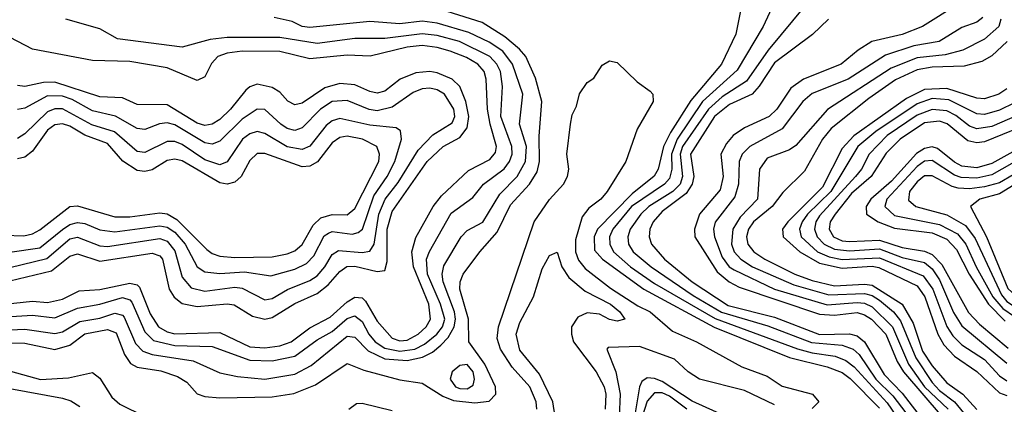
# Model space of a CAD drawing. Header units: inches. Extents: x 501365 to 657855, y 482276 to 547543.
# Tile 710 of 957: x 597236 to 599863, y 522723 to 523749. Entities that reach past the tile are written whole.
import ezdxf

# ---------------------------------------------------------------- set-up
doc = ezdxf.new("R2010")
doc.units = ezdxf.units.IN
doc.header["$MEASUREMENT"] = 0
doc.layers.add('A5592', color=7, linetype='Continuous')

msp = doc.modelspace()

# ---------------------------------------------------------------- linework, layer by layer
at = {"layer": 'A5592', "color": 5}
for points, elevation in [([(599162.9, 523790), (599146.4, 523710), (599108.2, 523630), (599026.8, 523533.2), (598972, 523448), (598953.4, 523410), (598939.4, 523350), (598928.5, 523331.5), (598870, 523284.6), (598777.6, 523190), (598769.1, 523170), (598770, 523134.4), (598791.2, 523110), (598901.4, 523030), (599088.5, 522928.5), (599290, 522848.2), (599390, 522822.7), (599430, 522807.8), (599452.1, 522792.1), (599530, 522712.5)], 2320), ([(599248.2, 523791.8), (599219.7, 523730), (599150, 523613.6), (599057.4, 523530), (598990.2, 523429.8), (598975, 523390), (598975.9, 523350), (598970, 523325.4), (598956.6, 523310), (598868.7, 523250), (598818.5, 523190), (598810, 523170), (598810.8, 523150), (598820.4, 523130), (598865.3, 523090), (598930, 523045.4), (599091.4, 522951.4), (599310.8, 522870.8), (599350, 522860), (599411.3, 522851.4), (599440.2, 522840.2), (599462.5, 522822.5), (599550, 522727), (599610, 522639.4)], 2340), ([(599332.7, 523787.3), (599232.8, 523667.2), (599174.9, 523585.1), (599110, 523542.7), (599073.6, 523510), (599004.6, 523410), (598998.6, 523390), (599004.5, 523330), (598998.1, 523310), (598978.2, 523290), (598914.2, 523250), (598893.4, 523230), (598864.7, 523190), (598858.7, 523170), (598860.3, 523150), (598873.1, 523130), (598921.2, 523090), (599032.8, 523012.8), (599108.3, 522968.4), (599232.1, 522932.1), (599348.2, 522888.2), (599430, 522880.6), (599459.7, 522870), (599475.6, 522855.6), (599520.3, 522790), (599565.5, 522745.5), (599626.1, 522666.1)], 2360), ([(599739.6, 523790), (599644.5, 523730), (599590, 523708.9), (599509.9, 523690.1), (599472.8, 523667.2), (599427.7, 523630), (599326.8, 523590), (599293.8, 523566.2), (599255.8, 523510), (599235.7, 523490), (599170, 523460.6), (599139.9, 523440.1), (599121.4, 523418.6), (599107, 523390), (599113, 523330), (599105.3, 523294.7), (599050, 523230), (599036.2, 523190), (599037.6, 523170), (599096.6, 523076.6), (599128.6, 523050), (599155.6, 523035.6), (599370, 522963.5), (599410, 522961), (599470, 522967.8), (599490, 522962), (599509, 522950), (599546.5, 522910), (599577, 522837), (599594, 522810), (599697.1, 522690)], 2420), ([(597146.5, 522886.5), (597250, 522886.4), (597330, 522869.4), (597370, 522880.7), (597410, 522910.8), (597470, 522922.1), (597493.9, 522913.9), (597515.8, 522855.8), (597531.7, 522831.7), (597550, 522821.7), (597612.4, 522812.4), (597656.9, 522796.9), (597681.7, 522781.7), (597710, 522751.2), (597730, 522743.9), (597770, 522740.6), (597910, 522743), (597967.9, 522752.1), (598025.3, 522774.7), (598110, 522832.1), (598154.4, 522814.4), (598250, 522788.3), (598310, 522779.5), (598364.6, 522744.6), (598393.4, 522733.4), (598450, 522726.9), (598488.5, 522731.5), (598506.2, 522750), (598505.7, 522770), (598477.2, 522830), (598434.3, 522890), (598433.2, 522950), (598410.8, 523030), (598410.9, 523050), (598419.4, 523070), (598463.5, 523130), (598510, 523181.7), (598545.4, 523254.6), (598596.3, 523310), (598616.7, 523343.3), (598622.6, 523370), (598621.7, 523438.2), (598628.8, 523530), (598612.3, 523592.3), (598586, 523650), (598569.5, 523670), (598530, 523702.9), (598470, 523741.1), (598376.2, 523770)], 2320), ([(597170, 522919.9), (597250, 522923.2), (597330, 522912.1), (597350, 522916.6), (597396.2, 522943.8), (597450, 522952.4), (597490, 522966.4), (597510, 522961.1), (597514.9, 522954.9), (597545.1, 522885.1), (597564.5, 522864.5), (597590, 522856), (597699.2, 522839.2), (597770, 522807.3), (597816.9, 522796.9), (597890.1, 522790.1), (597970, 522803.5), (598013.5, 522826.5), (598110, 522904.9), (598130, 522901.6), (598165.8, 522865.8), (598210, 522844.4), (598270, 522840.1), (598311.2, 522848.8), (598337.7, 522862.3), (598359.6, 522880.4), (598379, 522901), (598395.3, 522930), (598398.7, 522950), (598395.9, 522970), (598366.1, 523050), (598363.4, 523070), (598368, 523092), (598414.1, 523170), (598430, 523186.6), (598471.5, 523208.5), (598517, 523283), (598563.6, 523330), (598585.2, 523370), (598588.4, 523410), (598569.4, 523470), (598578.2, 523550), (598551, 523630), (598524.7, 523664.7), (598488.6, 523688.6), (598434.2, 523714.2), (598350, 523739), (598310, 523744.6), (598250, 523737.3), (598170, 523743.4), (598010, 523727.4), (597989.8, 523730), (597963.4, 523743.4), (597914.7, 523754.7)], 2340), ([(597170, 522954.3), (597270, 522960.3), (597330, 522953.4), (597390, 522979.4), (597450, 522989.8), (597510, 523008.2), (597530, 523001.2), (597534.9, 522994.9), (597570, 522916.5), (597593, 522893.1), (597650, 522879.9), (597750, 522877.2), (597850, 522840.8), (597910, 522838.5), (597970, 522851.1), (598030, 522894.6), (598070, 522917.5), (598110, 522951.8), (598130, 522958.8), (598150, 522944), (598167.8, 522910), (598184.7, 522890), (598210, 522872.8), (598250, 522864.5), (598290, 522870.2), (598316.4, 522883.6), (598349.3, 522910), (598364.1, 522930), (598370, 522950), (598359.1, 522990), (598323.9, 523070), (598321.3, 523110), (598329.2, 523130.7), (598387.5, 523232.5), (598445.2, 523274.8), (598473.7, 523310), (598529, 523351), (598542.9, 523370), (598549.6, 523390), (598548.8, 523410), (598519.4, 523490), (598524, 523570), (598519.2, 523610), (598509.5, 523630), (598490, 523650), (598409.4, 523690), (598350, 523706.8), (598310, 523711.2), (598210, 523698), (598130, 523698), (598030, 523685), (597930, 523700.8), (597790, 523700.9), (597744.2, 523695.8), (597670, 523675), (597497.4, 523697.4), (597450, 523723.9), (597359.6, 523750)], 2360), ([(599393.6, 523750), (599351, 523709), (599250, 523633.4), (599208.9, 523571.1), (599190, 523550), (599130, 523522.1), (599090, 523490.2), (599025.3, 523390), (599034.2, 523330), (599030.6, 523310), (599014.5, 523285.5), (598950, 523237.5), (598926.3, 523210), (598917.4, 523190), (598915.2, 523170), (598921.8, 523150), (598956.3, 523110), (599030, 523049.8), (599126.1, 522986.1), (599250, 522955.3), (599369.5, 522909.5), (599450, 522910.6), (599470, 522905.3), (599490, 522890), (599542.2, 522802.2), (599590, 522752.7), (599650, 522675.6)], 2380), ([(599805.9, 523754.1), (599790, 523741.7), (599750, 523727.9), (599689.4, 523690.6), (599621.3, 523678.7), (599545.6, 523654.4), (599446.5, 523590), (599350, 523551.5), (599325.7, 523530), (599270, 523457.7), (599184.2, 523410), (599163.7, 523390), (599156, 523370), (599153.5, 523310), (599144.1, 523275.9), (599091.5, 523208.5), (599087.5, 523190), (599089.8, 523170), (599110, 523115.5), (599129.1, 523090), (599141.8, 523081.8), (599249.9, 523029.9), (599390, 522988.2), (599470, 522994.6), (599490, 522992.4), (599510, 522982.9), (599564.8, 522930), (599607.6, 522830), (599649.7, 522770), (599712.7, 522710)], 2440), ([(599853.2, 523750), (599848.5, 523730), (599810, 523696.6), (599752.3, 523667.7), (599705.5, 523654.5), (599630, 523646.9), (599560.8, 523619.2), (599391.3, 523508.7), (599307, 523413), (599290, 523401.3), (599230, 523378.9), (599210, 523349.7), (599204.3, 523270), (599158.2, 523221.8), (599139.1, 523190), (599134.8, 523150), (599141.9, 523130), (599160.2, 523110), (599191.4, 523090), (599301.3, 523041.3), (599395.2, 523015.2), (599490, 523018.6), (599510, 523013.2), (599530, 523000.7), (599567, 522970), (599585.9, 522945.9), (599626.5, 522846.5), (599670, 522781.4), (599690, 522760.2), (599730.3, 522730), (599770, 522680.7)], 2460), ([(597170, 522987.1), (597270, 522998.3), (597310, 522994.2), (597350, 523002.9), (597394.8, 523025.2), (597450, 523028.7), (597530, 523046.4), (597550, 523041.4), (597555.4, 523035.4), (597583.9, 522964), (597606.3, 522930), (597630, 522916), (597650, 522911), (597770, 522914.6), (597850, 522876.4), (597890, 522873.9), (597930, 522878.9), (597960.5, 522890), (598010, 522926.5), (598064.4, 522955.6), (598110, 522996.6), (598130, 523008.5), (598150, 523006.5), (598158.4, 522998.4), (598190, 522945.1), (598230, 522899.4), (598250, 522892), (598270, 522894.2), (598299.6, 522910), (598320.6, 522930), (598332.3, 522950), (598327.4, 522990), (598286.4, 523090), (598282.5, 523130), (598292.6, 523167.4), (598339.1, 523250), (598361.2, 523278.8), (598433.2, 523346.8), (598490, 523375.5), (598505.7, 523394.3), (598508.6, 523410), (598490.9, 523470), (598484.5, 523510), (598480.6, 523590), (598475.5, 523610), (598458.6, 523630), (598427.9, 523647.9), (598384.6, 523664.6), (598350, 523674.6), (598310, 523679.6), (598270, 523675.6), (598171.5, 523651.5), (598110, 523654.2), (598010, 523644.2), (597930, 523664), (597830, 523664.8), (597790, 523659.2), (597765, 523650), (597748.1, 523631.9), (597730, 523596.1), (597710, 523586.7), (597630, 523620.4), (597530, 523637.5), (597430, 523639.7), (597270, 523670.3), (597190, 523711.8)], 2380), ([(599870.9, 523690), (599830, 523652.5), (599802.8, 523637.2), (599755.5, 523624.5), (599670, 523621.6), (599630, 523615.1), (599572.2, 523587.8), (599501.3, 523538.7), (599401.4, 523458.6), (599378.3, 523430), (599330, 523345), (599272, 523288), (599243.6, 523250), (599193.5, 523210), (599180.1, 523190), (599175.4, 523170), (599178.8, 523150), (599194.9, 523130), (599224, 523110), (599304.1, 523070), (599350, 523052.7), (599410, 523039.1), (599490, 523043.2), (599510, 523040.4), (599590, 522990.2), (599619.4, 522939.4), (599645, 522865), (599670, 522825.4), (599710, 522780.1), (599752.1, 522750), (599789.3, 522709.3)], 2480), ([(598615.7, 522710), (598614.1, 522730), (598596.8, 522770), (598550, 522822.2), (598518.9, 522870), (598510, 522898.4), (598513.6, 522930), (598608.3, 523210), (598650, 523268.9), (598686.5, 523310), (598697.4, 523330), (598700.8, 523350), (598696, 523390), (598705.6, 523470), (598710, 523494.9), (598721.7, 523518.4), (598730, 523550.6), (598750, 523580.7), (598767.7, 523592.3), (598790, 523627.7), (598810, 523638.7), (598830, 523634.4), (598883.2, 523583.2), (598918.4, 523558.4), (598924.9, 523550), (598925.8, 523530), (598883.6, 523456.4), (598853.1, 523370), (598803.1, 523290), (598786.2, 523270), (598754.4, 523245.6), (598737.1, 523222.8), (598718.8, 523161.2), (598718.9, 523130), (598727.2, 523107.2), (598744.7, 523084.7), (598812.6, 523032.6), (598885.4, 522985.3), (598917.8, 522970), (598978.1, 522918.1), (599041.7, 522890), (599162.5, 522822.5), (599230, 522797.7), (599270, 522770.9), (599351.3, 522750), (599367.7, 522730), (599350, 522711.6)], 2280), ([(597210, 523052.6), (597320.7, 523079.3), (597370, 523117.7), (597390, 523124.3), (597450, 523104.8), (597590, 523125.8), (597610, 523119), (597616.9, 523110), (597635.2, 523030), (597648.7, 523008.7), (597670, 522991.4), (597710, 522983.6), (597790, 522990.9), (597807.9, 522987.9), (597857.6, 522957.6), (597890, 522949.8), (597910, 522954.1), (597970, 522991.6), (598030, 523018.8), (598058.8, 523041.2), (598090, 523077.5), (598109.3, 523090.7), (598130, 523091), (598190, 523077), (598210, 523080.1), (598216.4, 523103.6), (598216.4, 523190), (598230, 523237.1), (598323.2, 523370), (598366.2, 523410), (598410, 523434.3), (598430, 523460.1), (598434, 523490), (598426.7, 523530), (598410.2, 523570.2), (598390.1, 523590.1), (598350, 523606.9), (598329.9, 523610.2), (598293, 523607), (598251.4, 523590), (598210, 523558), (598190, 523553), (598170, 523556.8), (598130, 523574.9), (598090, 523578.7), (598050, 523567.2), (597990, 523525.7), (597970, 523521.2), (597951.6, 523531.6), (597930, 523555.3), (597910, 523568.2), (597870, 523576.9), (597850, 523569.9), (597839.6, 523560.4), (597798.9, 523510), (597770, 523482.3), (597750, 523469.9), (597730, 523466.8), (597710, 523472.7), (597630, 523521.8), (597550, 523522.5), (597510, 523539.9), (597450, 523543.2), (597330, 523581.9), (597299.3, 523580.7), (597250, 523570.2), (597230, 523573.3)], 2420), ([(597210, 523087.5), (597308.5, 523111.5), (597370, 523164), (597390, 523168.6), (597450, 523145.8), (597470, 523143.4), (597610, 523165.2), (597630, 523157.6), (597650, 523132.1), (597670, 523062.2), (597693.8, 523033.8), (597730, 523025), (597810, 523035), (597830, 523032.6), (597890, 523001.4), (597910, 523004.9), (597950.5, 523029.5), (598010, 523052.9), (598030, 523065.7), (598050.5, 523089.5), (598070, 523122.8), (598086.5, 523133.5), (598150, 523127.6), (598170, 523131.6), (598182, 523150), (598194.2, 523230), (598210.9, 523270), (598245.5, 523314.5), (598299.2, 523400.8), (598338.1, 523441.9), (598390, 523473.9), (598396.6, 523490), (598394.5, 523510), (598369.9, 523550), (598350, 523561.4), (598330, 523566.2), (598310, 523564.5), (598285.8, 523554.2), (598230, 523515.2), (598190, 523505.9), (598168.7, 523508.7), (598110, 523533.5), (598070, 523530.4), (598038.8, 523510), (597990, 523459.9), (597970, 523453.2), (597950, 523458.2), (597932.8, 523470), (597890, 523509.2), (597870, 523510.3), (597830, 523483.5), (597770, 523424.6), (597750, 523416.3), (597730, 523419.8), (597650, 523467.8), (597630, 523473.4), (597608.7, 523471.3), (597570, 523455.9), (597550, 523458.7), (597491.5, 523491.5), (597430, 523505.6), (597376, 523536), (597350, 523544.8), (597310, 523545.6), (597250, 523513), (597230, 523509.2)], 2440), ([(599870, 523564.2), (599848.1, 523550), (599810, 523537.4), (599790, 523539.4), (599710, 523565), (599650, 523562.4), (599601.7, 523538.3), (599461.5, 523438.5), (599430, 523405.4), (599378, 523302), (599285.4, 523210), (599270.8, 523190), (599273, 523170), (599317.3, 523130), (599370, 523099.7), (599430, 523085.7), (599510, 523091.2), (599528.1, 523088.1), (599630, 523039.2), (599651.1, 523010), (599685.5, 522910), (599701.5, 522881.5), (599730, 522851.4), (599790, 522810.8), (599850, 522753.6), (599870, 522746.5)], 2520), ([(599890, 523526.7), (599850, 523507.2), (599810, 523495.9), (599790, 523497.8), (599714.8, 523534.8), (599670, 523538), (599630, 523524.5), (599520.2, 523450), (599471.9, 523410), (599400.3, 523290), (599338.2, 523230), (599323.5, 523210), (599316.6, 523190), (599321.4, 523170), (599364.9, 523130), (599395.9, 523115.9), (599430, 523109), (599530, 523113.4), (599646, 523066), (599672.5, 523030), (599709.8, 522930.2), (599725.5, 522905.5), (599750, 522881.8), (599810, 522842.7), (599850, 522799), (599870, 522785.4)], 2540), ([(597210, 523128.3), (597290, 523140.5), (597350, 523189.3), (597370, 523202.2), (597390, 523207.5), (597410, 523204.9), (597450, 523188.6), (597490, 523182.5), (597610, 523199), (597630, 523194.9), (597650, 523181.7), (597677.3, 523150), (597709.7, 523089.7), (597730, 523076.2), (597770, 523071.6), (597835.8, 523075.8), (597906, 523066), (597970, 523083.7), (598001.6, 523098.4), (598020.8, 523119.2), (598048, 523172), (598060.4, 523179.6), (598070, 523183.6), (598123.4, 523176.6), (598138.9, 523181.1), (598150.4, 523190), (598181, 523279), (598216.2, 523330), (598236.6, 523370), (598254.3, 523430), (598252, 523452), (598240.6, 523460.6), (598170, 523467.6), (598090, 523485.5), (598070, 523478.6), (598054, 523466), (598010, 523411.2), (597990, 523402.3), (597950, 523409.7), (597890, 523445.4), (597870, 523450.2), (597850, 523444.5), (597830.2, 523429.8), (597790, 523369.9), (597770, 523361.4), (597730, 523375.1), (597670, 523415.9), (597650, 523423.5), (597630, 523423.5), (597570, 523394.2), (597550, 523397.1), (597489.4, 523449.4), (597428.5, 523468.5), (597350, 523510.7), (597330, 523510.5), (597310, 523502.6), (597250, 523444.6), (597230, 523432)], 2460), ([(599917.8, 523502.2), (599830, 523464.1), (599790, 523457.3), (599770, 523464.4), (599733.3, 523493.3), (599710, 523505.4), (599670, 523508.8), (599630, 523494), (599550, 523439.4), (599502.4, 523390), (599481.8, 523350), (599465.8, 523330), (599370, 523225.5), (599359.7, 523210), (599356.6, 523190), (599363.3, 523170), (599382.3, 523150), (599410, 523136.3), (599450, 523132.1), (599530, 523137.5), (599590, 523114.3), (599650, 523100.8), (599670, 523084.4), (599690, 523054.6), (599727.4, 522967.4), (599750, 522932.4), (599870, 522832.3)], 2560), ([(597194.4, 523174.4), (597247.5, 523172.5), (597270, 523177.4), (597290, 523188.4), (597369.9, 523250), (597390, 523251.8), (597490, 523223.1), (597530, 523223), (597610, 523233.5), (597630, 523230.5), (597655.7, 523215.7), (597735.5, 523135.5), (597750, 523124.8), (597770, 523118.4), (597810, 523114.3), (597910, 523116.1), (597950, 523124.1), (597970, 523132.4), (597990, 523149.1), (598019.3, 523200.7), (598039.4, 523220.6), (598070, 523229), (598110, 523227.8), (598130, 523245.1), (598194.3, 523370), (598195.8, 523390), (598188.6, 523410), (598150.3, 523430.3), (598110, 523437.7), (598090, 523434.8), (598070, 523420.3), (598030.8, 523369.2), (598010, 523358.3), (597990, 523356), (597890, 523391.8), (597870, 523391.9), (597850, 523373.1), (597826.8, 523330), (597810, 523315.6), (597790, 523310.2), (597770, 523313.8), (597670, 523372.4), (597650, 523377), (597630, 523372.7), (597590, 523348.5), (597570, 523343.4), (597550, 523346.6), (597511.2, 523371.2), (597470, 523418.1), (597410, 523440.5), (597370, 523464.6), (597350, 523471), (597330, 523467.8), (597310, 523453.9), (597270, 523397.9), (597250, 523382), (597230, 523377.6)], 2480), ([(599950, 523479.7), (599810, 523423.1), (599790, 523419.9), (599765.3, 523425.3), (599710.7, 523470.7), (599690, 523478.4), (599650, 523473.2), (599584.7, 523430), (599547.4, 523392.6), (599507.9, 523330), (599455.3, 523284.7), (599411.9, 523230), (599398.6, 523210), (599395.7, 523190), (599406.9, 523170), (599430, 523159), (599450, 523156.7), (599530, 523160.6), (599590, 523141.3), (599650, 523131.1), (599670, 523122.1), (599695.9, 523095.9), (599767.5, 522967.5), (599796.4, 522936.4), (599872.9, 522872.9)], 2580), ([(599910, 523409.2), (599830, 523365.1), (599790, 523353.6), (599750, 523358.3), (599730, 523368.7), (599685.1, 523405.1), (599670, 523409.8), (599650, 523405.2), (599628.4, 523391.6), (599562, 523318), (599507, 523270), (599494.8, 523250), (599495.1, 523230), (599526.7, 523210), (599570, 523192.6), (599670, 523180), (599710, 523163), (599735.8, 523135.8), (599769, 523070), (599820.3, 522990), (599865.1, 522945.1)], 2620), ([(600000, 523407.8), (599910, 523379.9), (599830, 523334.9), (599790, 523326.1), (599747.9, 523327.9), (599730, 523334.4), (599670, 523373.1), (599650, 523371), (599630, 523357.2), (599549.6, 523270), (599544, 523250), (599570, 523226.2), (599690, 523202.6), (599738, 523178), (599760.7, 523150), (599787.6, 523090), (599832.5, 523010), (599858.7, 522978.7), (599890, 522956.9), (599915.5, 522955.5), (600000, 522978.6)], 2640), ([(600000, 523383.7), (599923.4, 523356.6), (599850, 523313.8), (599810, 523302.6), (599770, 523297.7), (599739.7, 523299.7), (599723.8, 523303.8), (599670, 523332.6), (599650, 523331.9), (599630, 523316.5), (599610.3, 523290), (599607.5, 523267.5), (599626.9, 523250), (599710, 523227.8), (599759.6, 523199.6), (599785.1, 523165.1), (599855.1, 523015.1), (599870, 522996.7), (599890, 522983.5), (599910, 522979.9), (599930, 522983.5), (600000, 523006.3)], 2660), ([(600000, 523359.7), (599928.1, 523331.9), (599850, 523284.5), (599797.4, 523270), (599773.1, 523250), (599815.7, 523170), (599872.2, 523032.2), (599892.9, 523012.9), (599910, 523007.9), (599930, 523010.3), (600000, 523035.3)], 2680), ([(598665.1, 522690), (598658.4, 522730), (598623.1, 522803.1), (598570, 522867.6), (598560.9, 522910), (598570, 522941.1), (598607.1, 523010), (598630, 523084.4), (598650, 523120.2), (598670, 523128.4), (598682.3, 523090), (598700.8, 523060.8), (598745.1, 523025.1), (598812.5, 522990), (598837.6, 522970), (598850.2, 522950), (598830, 522944.6), (598810, 522949.1), (598783.2, 522963.2), (598750, 522967.1), (598724.9, 522955.1), (598708.2, 522930), (598707.9, 522910), (598713.9, 522890), (598774.3, 522810), (598795.3, 522770), (598799.5, 522750), (598798.2, 522710)], 2260), ([(599250, 522721.9), (599170, 522760.1), (599050, 522789.8), (599019.2, 522810), (598982.9, 522842.9), (598890, 522877.2), (598805.8, 522874.3), (598802.4, 522870), (598826.5, 522810), (598838.5, 522750), (598835.7, 522690)], 2280), ([(597211.4, 522811.4), (597291.3, 522788.7), (597366.7, 522793.3), (597430, 522808.2), (597450, 522792.5), (597482, 522741.9), (597503.2, 522723.2), (597570, 522690.5)], 2280), ([(599122.9, 522690), (599030, 522731.3), (598950, 522784.2), (598930, 522792), (598910, 522793.5), (598896.1, 522783.9), (598890, 522770), (598875.9, 522690)], 2320), ([(597210, 522765.1), (597350, 522739.5), (597372.4, 522732.4), (597397, 522717)], 2260), ([(599016.2, 522710), (598970, 522744.5), (598950, 522753.5), (598930, 522753.8), (598910, 522731.2), (598897, 522690)], 2340), ([(598113.9, 522710), (598135.1, 522724.9), (598150, 522726.4), (598230, 522706.1)], 2280)]:
    msp.add_lwpolyline(points, dxfattribs=dict(at, elevation=elevation))
at = {"layer": 'A5592', "color": 5, "elevation": 2340}
msp.add_lwpolyline([(598430, 522829.5), (598410, 522826.7), (598390.1, 522810), (598384.4, 522790), (598398.7, 522770), (598410, 522764.9), (598430, 522764.6), (598445.9, 522774.1), (598449.9, 522790), (598445.8, 522810)], close=True, dxfattribs=at)

doc.saveas('drawing.dxf')
